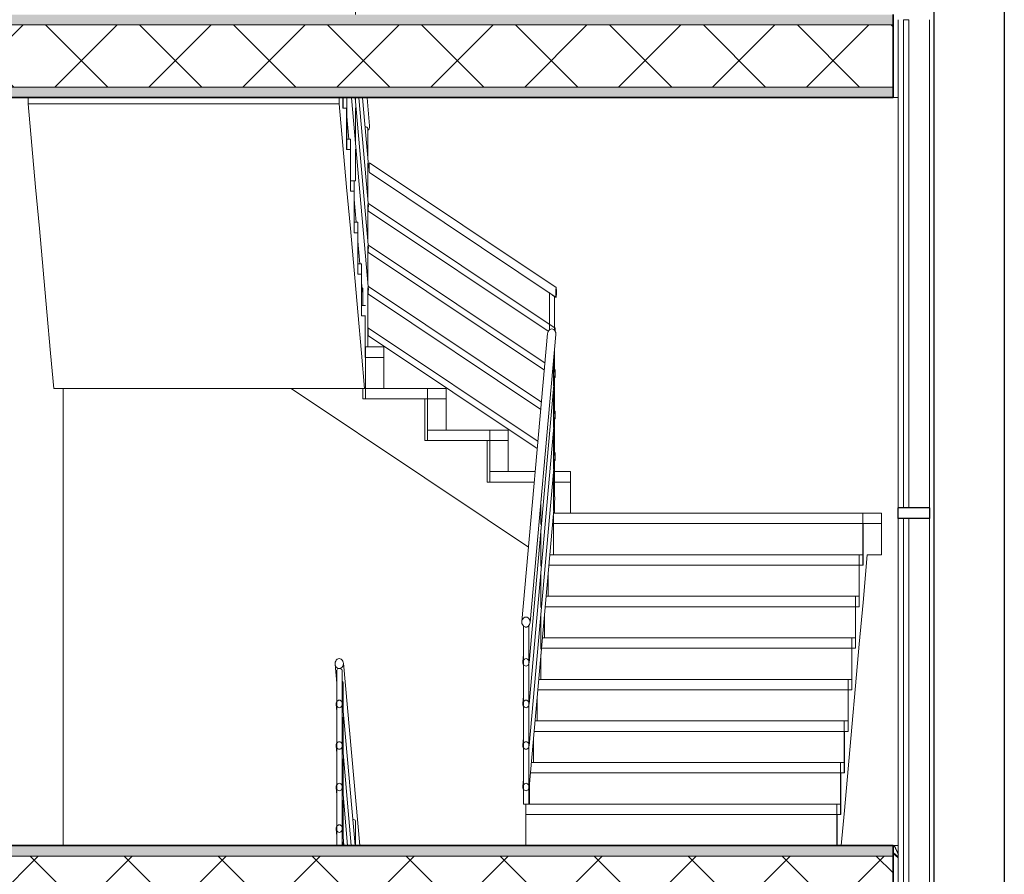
# Model space of a CAD drawing. Header units: inches. Extents: x 424 to 2043, y -237 to 445.
# Tile 851 of 965: x 882.63 to 887.37, y 220.56 to 224.67. Entities that reach past the tile are written whole.
import ezdxf

# ---------------------------------------------------------------- set-up
doc = ezdxf.new("R2010")
doc.units = ezdxf.units.IN
doc.header["$MEASUREMENT"] = 0
for name, color, linetype, lineweight in [('A-FLOR', 192, 'Continuous', 9), ('A-FLOR-HRAL', 11, 'Continuous', 9), ('A-FLOR-MCUT', 51, 'Continuous', 9), ('A-FLOR-PATT', 8, 'Continuous', 35), ('A-GENM', 13, 'Continuous', 9), ('A-GLAZ-CURT', 52, 'Continuous', 9), ('A-GLAZ-CWMG', 51, 'Continuous', 9), ('A-WALL', 113, 'Continuous', 9), ('S-STRS', 31, 'Continuous', 9)]:
    doc.layers.add(name, color=color, linetype=linetype, lineweight=lineweight)
pattern_1 = [(0, (853.73654, 227.41621), (0.406, 0.102), [0.034, -0.271, 0.034, -0.271, -1.626]), (0, (853.73654, 227.41621), (0.406, 0.102), [-0.61, 0.034, -0.576, 0.034, -0.271, -0.711]), (0, (853.73654, 227.41621), (0.406, 0.102), [-1.524, 0.034, -0.17, 0.034, -0.474]), (120, (853.88954, 227.46721), (-0.2913346, 0.3006063), [0.034, -0.271, 0.034, -0.271, -1.626]), (120, (853.88954, 227.46721), (-0.2913346, 0.3006063), [-0.61, 0.034, -0.576, 0.034, -0.271, -0.711]), (120, (853.88954, 227.46721), (-0.2913346, 0.3006063), [-1.524, 0.034, -0.17, 0.034, -0.474]), (240, (853.94054, 227.67021), (-0.1146654, -0.4026063), [0.034, -0.271, 0.034, -0.271, -1.626]), (240, (853.94054, 227.67021), (-0.1146654, -0.4026063), [-0.61, 0.034, -0.576, 0.034, -0.271, -0.711]), (240, (853.94054, 227.67021), (-0.1146654, -0.4026063), [-1.524, 0.034, -0.17, 0.034, -0.474])]
pattern_2 = [(45, (853.73654, 227.4162), (-0.2262742, 0.2262742), []), (135, (853.73654, 227.4162), (-0.2262742, -0.2262742), [])]

# ---------------------------------------------------------------- blocks, each defined once
blk = doc.blocks.new('Generic Models 3 - Generic Models 3-147078-Section 1')
at = {"layer": 'A-GENM', "lineweight": 25}
for p, q in [((-89.853, 2.2123), (-89.853, 10.0263)), ((-89.5158, 10.0263), (-89.5158, 2.2123))]:
    blk.add_line(p, q, dxfattribs=at)
blk = doc.blocks.new('System Panel - Glazed-137446-Section 1')
at = {"layer": 'A-GLAZ-CURT', "lineweight": 18}
for p, q in [((-90.0006, 4.775), (-90.0006, 2.425)), ((-89.9756, 4.775), (-90.0006, 4.775)), ((-89.9756, 2.425), (-89.9756, 4.775)), ((-89.9756, 2.425), (-90.0006, 2.425))]:
    blk.add_line(p, q, dxfattribs=at)
blk = doc.blocks.new('Rectangular Mullion - 50 x 150mm-137349-Section 1')
at = {"layer": 'A-GLAZ-CWMG', "lineweight": 25}
for p, q in [((-90.0261, 2.375), (-90.0261, 2.425)), ((-89.8761, 2.425), (-90.0261, 2.425)), ((-89.8761, 2.425), (-89.8761, 2.375)), ((-89.8761, 2.375), (-90.0261, 2.375))]:
    blk.add_line(p, q, dxfattribs=at)
blk = doc.blocks.new('Rectangular Mullion - 50 x 150mm-137391-Section 1')
at = {"layer": 'A-GLAZ-CWMG'}
for p, q in [((-90.0261, 4.775), (-90.0261, 2.425)), ((-89.8761, 4.775), (-89.8761, 2.425))]:
    blk.add_line(p, q, dxfattribs=at)
blk = doc.blocks.new('Family2 - Family2-157045-Section 1')
at = {"layer": 'A-GLAZ-CURT'}
for p, q in [((-90.0261, 5.5462), (-90.0511, 5.5661)), ((-90.0511, 5.5616), (-90.0261, 5.5417))]:
    blk.add_line(p, q, dxfattribs=at)
blk.add_open_spline([(-90.0454, 5.6), (-90.0451, 5.5995), (-90.0443, 5.5977), (-90.0428, 5.5945), (-90.0409, 5.5905), (-90.0391, 5.5866), (-90.0373, 5.5826), (-90.0356, 5.5788), (-90.0339, 5.5751), (-90.0324, 5.5715), (-90.0304, 5.5668), (-90.0286, 5.5623), (-90.027, 5.5584), (-90.0263, 5.5565), (-90.0259, 5.5556)], degree=3, knots=[0.6174785, 0.6174785, 0.6174785, 0.6174785, 0.625, 0.6458333, 0.6666667, 0.6875, 0.7083333, 0.7291667, 0.75, 0.7708333, 0.7916667, 0.8333333, 0.8541667, 0.8736771, 0.8736771, 0.8736771, 0.8736771], dxfattribs=at)
blk = doc.blocks.new('Family2 - Family2-157025-Section 1')
at = {"layer": 'A-GLAZ-CURT'}
blk.add_line((-90.0511, 5.5612), (-90.0485, 5.5634), dxfattribs=at)
blk = doc.blocks.new('Railing - 25mm-184926-Section 1')
at = {"layer": 'A-FLOR-HRAL'}
for p, q in [((-92.6997, 6.385), (-92.6997, 6.3845)), ((-92.6997, 6.3845), (-92.6997, 6.2427)), ((-92.6997, 6.2182), (-92.6997, 6.0427)), ((-92.6997, 6.0182), (-92.6997, 5.8427)), ((-92.6997, 5.8182), (-92.6997, 5.6427)), ((-92.6997, 5.6182), (-92.6997, 5.6))]:
    blk.add_line(p, q, dxfattribs=at)
at = {"layer": 'A-FLOR-HRAL', "flags": 128}
blk.add_lwpolyline([(-92.7049, 6.3915), (-92.7012, 6.3886), (-92.6997, 6.385)], dxfattribs=at)
blk = doc.blocks.new('Railing - 25mm-184924-Section 1')
at = {"layer": 'A-FLOR-HRAL'}
for p, q in [((-92.6401, 5.7183), (-92.64, 5.7178)), ((-92.64, 5.7178), (-92.64, 5.6)), ((-92.64, 5.2), (-92.64, 5.176)), ((-92.64, 5.1516), (-92.64, 4.976)), ((-92.64, 4.9516), (-92.64, 4.8)), ((-92.6401, 4.8), (-92.6533, 4.8)), ((-92.64, 4.8), (-92.6401, 4.8))]:
    blk.add_line(p, q, dxfattribs=at)
at = {"layer": 'A-FLOR-HRAL', "flags": 128}
blk.add_lwpolyline([(-92.6533, 5.7267), (-92.6505, 5.7265), (-92.6454, 5.7248), (-92.6416, 5.7219), (-92.6401, 5.7183)], dxfattribs=at)
blk = doc.blocks.new('Railing - 25mm-184916-Section 1')
at = {"layer": 'A-FLOR-HRAL'}
for p, q in [((-92.7299, 5.6), (-92.7299, 6.4441)), ((-92.7049, 6.4436), (-92.7049, 6.4431)), ((-92.7049, 6.4431), (-92.7049, 5.6))]:
    blk.add_line(p, q, dxfattribs=at)
at = {"layer": 'A-FLOR-HRAL', "flags": 128}
blk.add_lwpolyline([(-92.7299, 6.4436), (-92.729, 6.4472), (-92.7258, 6.4501), (-92.7209, 6.4517), (-92.7153, 6.4517), (-92.7102, 6.4501), (-92.7065, 6.4472), (-92.7049, 6.4436)], dxfattribs=at)
blk = doc.blocks.new('Railing - Railing-171249-Section 1')
at = {"layer": 'A-FLOR-HRAL'}
for p, q in [((-92.738, 6.4734), (-92.7299, 6.3826)), ((-92.6197, 5.6), (-92.6983, 6.4785)), ((-92.733, 6.28), (-92.7299, 6.2448)), ((-92.6421, 5.6), (-92.7032, 6.2839)), ((-92.733, 6.08), (-92.7299, 6.0448)), ((-92.66, 5.6), (-92.7032, 6.0839)), ((-92.733, 5.88), (-92.7299, 5.8448)), ((-92.6779, 5.6), (-92.7032, 5.8839)), ((-92.733, 5.68), (-92.7299, 5.6448)), ((-92.6957, 5.6), (-92.7032, 5.6839))]:
    blk.add_line(p, q, dxfattribs=at)
at = {"layer": 'A-FLOR-HRAL', "flags": 128}
for points in [[(-92.6982, 6.476), (-92.6988, 6.4822), (-92.7008, 6.488), (-92.704, 6.493), (-92.7082, 6.4968), (-92.713, 6.4992), (-92.7181, 6.5), (-92.7233, 6.4992), (-92.7281, 6.4968), (-92.7323, 6.493), (-92.7354, 6.488), (-92.7374, 6.4822), (-92.7381, 6.476)], [(-92.7381, 6.476), (-92.7374, 6.4697), (-92.7354, 6.4639), (-92.7323, 6.459), (-92.7281, 6.4551), (-92.7233, 6.4527), (-92.7181, 6.4519), (-92.713, 6.4527), (-92.7082, 6.4551), (-92.704, 6.459), (-92.7008, 6.4639), (-92.6988, 6.4697), (-92.6982, 6.476)], [(-92.7032, 6.282), (-92.7037, 6.2866), (-92.7052, 6.291), (-92.7075, 6.2947), (-92.7106, 6.2976), (-92.7143, 6.2994), (-92.7181, 6.3), (-92.722, 6.2994), (-92.7256, 6.2976), (-92.7287, 6.2947), (-92.7311, 6.291), (-92.7326, 6.2866), (-92.7331, 6.282)], [(-92.7331, 6.282), (-92.7326, 6.2773), (-92.7311, 6.273), (-92.7287, 6.2692), (-92.7256, 6.2664), (-92.722, 6.2646), (-92.7181, 6.2639), (-92.7143, 6.2646), (-92.7106, 6.2664), (-92.7075, 6.2692), (-92.7052, 6.273), (-92.7037, 6.2773), (-92.7032, 6.282)], [(-92.7032, 6.082), (-92.7037, 6.0866), (-92.7052, 6.091), (-92.7075, 6.0947), (-92.7106, 6.0976), (-92.7143, 6.0994), (-92.7181, 6.1), (-92.722, 6.0994), (-92.7256, 6.0976), (-92.7287, 6.0947), (-92.7311, 6.091), (-92.7326, 6.0866), (-92.7331, 6.082)], [(-92.7331, 6.082), (-92.7326, 6.0773), (-92.7311, 6.073), (-92.7287, 6.0692), (-92.7256, 6.0664), (-92.722, 6.0646), (-92.7181, 6.0639), (-92.7143, 6.0646), (-92.7106, 6.0664), (-92.7075, 6.0692), (-92.7052, 6.073), (-92.7037, 6.0773), (-92.7032, 6.082)], [(-92.7032, 5.882), (-92.7037, 5.8866), (-92.7052, 5.891), (-92.7075, 5.8947), (-92.7106, 5.8976), (-92.7143, 5.8994), (-92.7181, 5.9), (-92.722, 5.8994), (-92.7256, 5.8976), (-92.7287, 5.8947), (-92.7311, 5.891), (-92.7326, 5.8866), (-92.7331, 5.882)], [(-92.7331, 5.882), (-92.7326, 5.8773), (-92.7311, 5.873), (-92.7287, 5.8692), (-92.7256, 5.8664), (-92.722, 5.8646), (-92.7181, 5.8639), (-92.7143, 5.8646), (-92.7106, 5.8664), (-92.7075, 5.8692), (-92.7052, 5.873), (-92.7037, 5.8773), (-92.7032, 5.882)], [(-92.7032, 5.682), (-92.7037, 5.6866), (-92.7052, 5.691), (-92.7075, 5.6947), (-92.7106, 5.6976), (-92.7143, 5.6994), (-92.7181, 5.7), (-92.722, 5.6994), (-92.7256, 5.6976), (-92.7287, 5.6947), (-92.7311, 5.691), (-92.7326, 5.6866), (-92.7331, 5.682)], [(-92.7331, 5.682), (-92.7326, 5.6773), (-92.7311, 5.673), (-92.7287, 5.6692), (-92.7256, 5.6664), (-92.722, 5.6646), (-92.7181, 5.6639), (-92.7143, 5.6646), (-92.7106, 5.6664), (-92.7075, 5.6692), (-92.7052, 5.673), (-92.7037, 5.6773), (-92.7032, 5.682)]]:
    blk.add_lwpolyline(points, dxfattribs=at)
for name in ['Railing - 25mm-184916-Section 1', 'Railing - 25mm-184926-Section 1', 'Railing - 25mm-184924-Section 1']:
    blk.add_blockref(name, (0, 0))
blk = doc.blocks.new('Railing - 25mm-V18-Section 1')
at = {"layer": 'A-FLOR-HRAL'}
for p, q in [((-92.6401, 9.7183), (-92.64, 9.7178)), ((-92.64, 9.7178), (-92.64, 9.6)), ((-92.64, 9.1995), (-92.64, 9.176)), ((-92.64, 9.1516), (-92.64, 8.976)), ((-92.64, 8.9516), (-92.64, 8.8)), ((-92.6401, 8.8), (-92.6533, 8.8)), ((-92.64, 8.8), (-92.6401, 8.8))]:
    blk.add_line(p, q, dxfattribs=at)
at = {"layer": 'A-FLOR-HRAL', "flags": 128}
blk.add_lwpolyline([(-92.6533, 9.7267), (-92.6505, 9.7265), (-92.6454, 9.7248), (-92.6416, 9.7219), (-92.6401, 9.7183)], dxfattribs=at)
blk = doc.blocks.new('Railing - 25mm-184922-Section 1')
at = {"layer": 'A-FLOR-HRAL'}
for p, q in [((-91.6872, 3.9258), (-91.6872, 3.8121)), ((-91.6872, 3.7876), (-91.6872, 3.6121)), ((-91.6872, 3.5876), (-91.6872, 3.4121)), ((-91.6872, 3.3876), (-91.6872, 3.2121)), ((-91.6872, 3.1876), (-91.6872, 3))]:
    blk.add_line(p, q, dxfattribs=at)
blk = doc.blocks.new('Railing - 25mm-184920-Section 1')
at = {"layer": 'A-FLOR-HRAL'}
for p, q in [((-91.7468, 3.2591), (-91.7468, 3.1454)), ((-91.7468, 3.121), (-91.7468, 2.9454)), ((-91.7468, 2.921), (-91.7468, 2.7454)), ((-91.7468, 2.721), (-91.7468, 2.5454)), ((-91.7468, 2.521), (-91.7468, 2.4))]:
    blk.add_line(p, q, dxfattribs=at)
blk = doc.blocks.new('Railing - 25mm-V19-Section 1')
at = {"layer": 'A-FLOR-HRAL'}
for p, q in [((-92.5805, 9.0517), (-92.5804, 9.0511)), ((-92.5804, 9.0511), (-92.5804, 8.9094)), ((-92.5804, 8.8849), (-92.5804, 8.7094)), ((-92.5804, 8.6849), (-92.5804, 8.5094)), ((-92.5804, 8.4849), (-92.5804, 8.3094)), ((-92.6054, 8.2), (-92.6054, 8.2826)), ((-92.5804, 8.2849), (-92.5804, 8)), ((-92.5805, 8), (-92.5933, 8)), ((-92.5804, 8), (-92.5805, 8))]:
    blk.add_line(p, q, dxfattribs=at)
at = {"layer": 'A-FLOR-HRAL', "flags": 128}
blk.add_lwpolyline([(-92.5937, 9.06), (-92.5909, 9.0598), (-92.5858, 9.0582), (-92.582, 9.0553), (-92.5805, 9.0517)], dxfattribs=at)
blk = doc.blocks.new('Railing - 25mm-V13-Section 1')
at = {"layer": 'A-FLOR-HRAL'}
for p, q in [((-91.7062, 4.0825), (-91.7062, 4.26)), ((-91.6812, 4.2433), (-91.6812, 4.0803)), ((-91.6812, 3.9927), (-91.6812, 3.8783)), ((-91.6812, 3.8547), (-91.6812, 3.6783)), ((-91.6812, 3.6547), (-91.6812, 3.4783)), ((-91.6812, 3.4547), (-91.6812, 3.2783)), ((-91.6812, 3.2547), (-91.6812, 3.2)), ((-91.6813, 3.2), (-91.6859, 3.2))]:
    blk.add_line(p, q, dxfattribs=at)
at = {"layer": 'A-FLOR-HRAL', "flags": 128}
for points in [[(-91.7062, 4.26), (-91.7061, 4.2598), (-91.704, 4.2582), (-91.6998, 4.2553), (-91.6945, 4.2517)], [(-91.6945, 4.2517), (-91.689, 4.248), (-91.6845, 4.2451), (-91.6818, 4.2435), (-91.6812, 4.2433)]]:
    blk.add_lwpolyline(points, dxfattribs=at)
blk = doc.blocks.new('Railing - 25mm-184914-Section 1')
at = {"layer": 'A-FLOR-HRAL'}
for p, q in [((-91.8307, 1.8), (-91.8307, 2.6597)), ((-91.8057, 2.6608), (-91.8057, 1.8)), ((-91.8266, 2.6537), (-91.8254, 2.6532)), ((-91.8194, 1.8), (-91.8307, 1.8))]:
    blk.add_line(p, q, dxfattribs=at)
at = {"layer": 'A-FLOR-HRAL', "flags": 128}
for points in [[(-91.8231, 2.6524), (-91.8217, 2.6521), (-91.8203, 2.652)], [(-91.8176, 2.652), (-91.8161, 2.6521), (-91.8145, 2.6525)], [(-91.8129, 2.6529), (-91.811, 2.6537), (-91.8094, 2.6547)]]:
    blk.add_lwpolyline(points, dxfattribs=at)
blk = doc.blocks.new('Railing - Railing-191819-Section 1')
at = {"layer": 'A-FLOR-HRAL'}
for p, q in [((-92.5772, 8.2736), (-92.6599, 9.1995)), ((-92.5772, 8.4736), (-92.6421, 9.1995)), ((-92.5772, 8.6736), (-92.6242, 9.1995)), ((-92.5772, 8.8736), (-92.6063, 9.1995)), ((-92.5719, 9.0649), (-92.5839, 9.1995)), ((-92.682, 9.1091), (-92.6722, 9)), ((-92.5721, 9.0668), (-92.5718, 9.0624)), ((-92.5773, 8.875), (-92.5771, 8.8717)), ((-91.6737, 8.2864), (-92.5729, 8.8869)), ((-92.573, 8.8389), (-91.6738, 8.2383)), ((-92.6462, 8.7091), (-92.6365, 8.6)), ((-91.6787, 8.0897), (-92.5779, 8.6903)), ((-92.5791, 8.6627), (-92.5804, 8.6604)), ((-92.578, 8.6542), (-91.7119, 8.0758)), ((-92.6283, 8.5091), (-92.6186, 8.4)), ((-91.7272, 7.9221), (-92.5779, 8.4903)), ((-92.5791, 8.4627), (-92.5804, 8.4604)), ((-92.578, 8.4542), (-91.7302, 7.888)), ((-92.6105, 8.3091), (-92.6069, 8.2698)), ((-92.5791, 8.2627), (-92.5804, 8.2604)), ((-92.578, 8.2542), (-91.7473, 7.6994)), ((-91.7442, 7.7335), (-92.5779, 8.2903)), ((-91.7611, 7.5447), (-92.5779, 8.0903)), ((-91.7148, 8.0655), (-91.8388, 6.6785)), ((-91.7991, 6.6734), (-91.6751, 8.0603)), ((-91.675, 8.0629), (-91.6753, 8.0585)), ((-92.578, 8.0542), (-91.7652, 7.5114)), ((-91.804, 6.48), (-91.6798, 7.8703)), ((-91.6787, 7.8897), (-91.6873, 7.8954)), ((-91.6797, 7.8717), (-91.6799, 7.8689)), ((-91.6812, 7.8553), (-91.6788, 7.8537)), ((-91.6787, 7.6897), (-91.6873, 7.6954)), ((-91.804, 6.28), (-91.6798, 7.6703)), ((-91.6812, 7.6553), (-91.6788, 7.6537)), ((-91.6797, 7.6717), (-91.6799, 7.6689)), ((-91.6787, 7.4897), (-91.6873, 7.4954)), ((-91.804, 6.08), (-91.6798, 7.4703)), ((-91.6812, 7.4553), (-91.6788, 7.4537)), ((-91.6797, 7.4717), (-91.6799, 7.4689)), ((-91.804, 5.88), (-91.6798, 7.2703)), ((-91.6797, 7.2722), (-91.6799, 7.2689)), ((-91.8307, 6.5192), (-91.8338, 6.4839)), ((-91.8307, 6.3192), (-91.8338, 6.2839)), ((-91.8307, 6.1192), (-91.8338, 6.0839)), ((-91.8307, 5.9192), (-91.8338, 5.8839))]:
    blk.add_line(p, q, dxfattribs=at)
at = {"layer": 'A-FLOR-HRAL', "flags": 128}
for points in [[(-92.5718, 9.0624), (-92.5725, 9.0561), (-92.5745, 9.0503), (-92.5776, 9.0454), (-92.5804, 9.0426)], [(-92.5771, 8.8717), (-92.5776, 8.867), (-92.5791, 8.8627), (-92.5804, 8.8604)], [(-92.5742, 8.8629), (-92.5741, 8.8691), (-92.574, 8.8749), (-92.5738, 8.8799), (-92.5736, 8.8837), (-92.5733, 8.8861), (-92.573, 8.8869), (-92.5729, 8.8869)], [(-92.573, 8.8389), (-92.5733, 8.8397), (-92.5736, 8.8421), (-92.5738, 8.8459), (-92.574, 8.8509), (-92.5741, 8.8567), (-92.5742, 8.8629)], [(-92.5789, 8.6722), (-92.5788, 8.6769), (-92.5787, 8.6813), (-92.5786, 8.685), (-92.5784, 8.6879), (-92.5782, 8.6897), (-92.578, 8.6903), (-92.5779, 8.6903)], [(-92.578, 8.6542), (-92.5782, 8.6548), (-92.5784, 8.6566), (-92.5786, 8.6595), (-92.5787, 8.6632), (-92.5788, 8.6676), (-92.5789, 8.6722)], [(-92.5789, 8.4722), (-92.5788, 8.4769), (-92.5787, 8.4813), (-92.5786, 8.485), (-92.5784, 8.4879), (-92.5782, 8.4897), (-92.578, 8.4903), (-92.5779, 8.4903)], [(-92.578, 8.4542), (-92.5782, 8.4548), (-92.5784, 8.4566), (-92.5786, 8.4595), (-92.5787, 8.4632), (-92.5788, 8.4676), (-92.5789, 8.4722)], [(-92.6055, 8.2638), (-92.6065, 8.267), (-92.607, 8.2717)], [(-92.5789, 8.2722), (-92.5788, 8.2769), (-92.5787, 8.2813), (-92.5786, 8.285), (-92.5784, 8.2879), (-92.5782, 8.2897), (-92.578, 8.2903), (-92.5779, 8.2903)], [(-92.578, 8.2542), (-92.5782, 8.2548), (-92.5784, 8.2566), (-92.5786, 8.2595), (-92.5787, 8.2632), (-92.5788, 8.2676), (-92.5789, 8.2722)], [(-91.6726, 8.2624), (-91.6726, 8.2686), (-91.6728, 8.2744), (-91.6729, 8.2794), (-91.6732, 8.2832), (-91.6735, 8.2856), (-91.6738, 8.2864), (-91.6741, 8.2856), (-91.6744, 8.2832), (-91.6746, 8.2794), (-91.6748, 8.2744), (-91.6749, 8.2686), (-91.675, 8.2624)], [(-91.675, 8.2624), (-91.6749, 8.2561), (-91.6748, 8.2503), (-91.6746, 8.2454), (-91.6744, 8.2415), (-91.6741, 8.2391), (-91.6738, 8.2383), (-91.6735, 8.2391), (-91.6732, 8.2415), (-91.6729, 8.2454), (-91.6728, 8.2503), (-91.6726, 8.2561), (-91.6726, 8.2624)], [(-92.5789, 8.0722), (-92.5788, 8.0769), (-92.5787, 8.0813), (-92.5786, 8.085), (-92.5784, 8.0879), (-92.5782, 8.0897), (-92.578, 8.0903), (-92.5779, 8.0903)], [(-92.578, 8.0542), (-92.5782, 8.0548), (-92.5784, 8.0566), (-92.5786, 8.0595), (-92.5787, 8.0632), (-92.5788, 8.0676), (-92.5789, 8.0722)], [(-91.7149, 8.0629), (-91.7142, 8.0691), (-91.7122, 8.0749), (-91.7091, 8.0799), (-91.7049, 8.0837), (-91.7001, 8.0861), (-91.6949, 8.0869), (-91.6898, 8.0861), (-91.685, 8.0837), (-91.6808, 8.0799), (-91.6777, 8.0749), (-91.6757, 8.0691), (-91.675, 8.0629)], [(-91.6779, 8.0764), (-91.678, 8.0807), (-91.6781, 8.0845), (-91.6783, 8.0873), (-91.6785, 8.0891), (-91.6788, 8.0897), (-91.679, 8.0891), (-91.6792, 8.0873), (-91.6794, 8.0845), (-91.6796, 8.0807), (-91.6796, 8.078)], [(-91.6872, 7.8879), (-91.6841, 7.885), (-91.6817, 7.8813), (-91.6802, 7.8769), (-91.6797, 7.8722)], [(-91.6779, 7.8717), (-91.6779, 7.8764), (-91.678, 7.8807), (-91.6781, 7.8845), (-91.6783, 7.8873), (-91.6785, 7.8891), (-91.6788, 7.8897), (-91.679, 7.8891), (-91.6792, 7.8873), (-91.6794, 7.8845), (-91.6796, 7.8807), (-91.6796, 7.8764), (-91.6797, 7.8717)], [(-91.6797, 7.8717), (-91.6796, 7.867), (-91.6796, 7.8627), (-91.6794, 7.859), (-91.6792, 7.8561), (-91.679, 7.8543), (-91.6788, 7.8537), (-91.6785, 7.8543), (-91.6783, 7.8561), (-91.6781, 7.859), (-91.678, 7.8627), (-91.6779, 7.867), (-91.6779, 7.8717)], [(-91.6872, 7.6879), (-91.6841, 7.685), (-91.6817, 7.6813), (-91.6802, 7.6769), (-91.6797, 7.6722)], [(-91.6779, 7.6717), (-91.6779, 7.6764), (-91.678, 7.6807), (-91.6781, 7.6845), (-91.6783, 7.6873), (-91.6785, 7.6891), (-91.6788, 7.6897), (-91.679, 7.6891), (-91.6792, 7.6873), (-91.6794, 7.6845), (-91.6796, 7.6807), (-91.6796, 7.6764), (-91.6797, 7.6717)], [(-91.6797, 7.6717), (-91.6796, 7.667), (-91.6796, 7.6627), (-91.6794, 7.659), (-91.6792, 7.6561), (-91.679, 7.6543), (-91.6788, 7.6537), (-91.6785, 7.6543), (-91.6783, 7.6561), (-91.6781, 7.659), (-91.678, 7.6627), (-91.6779, 7.667), (-91.6779, 7.6717)], [(-91.6872, 7.4879), (-91.6841, 7.485), (-91.6817, 7.4813), (-91.6802, 7.4769), (-91.6797, 7.4722)], [(-91.6779, 7.4717), (-91.6779, 7.4764), (-91.678, 7.4807), (-91.6781, 7.4845), (-91.6783, 7.4873), (-91.6785, 7.4891), (-91.6788, 7.4897), (-91.679, 7.4891), (-91.6792, 7.4873), (-91.6794, 7.4845), (-91.6796, 7.4807), (-91.6796, 7.4764), (-91.6797, 7.4717)], [(-91.6797, 7.4717), (-91.6796, 7.467), (-91.6796, 7.4627), (-91.6794, 7.459), (-91.6792, 7.4561), (-91.679, 7.4543), (-91.6788, 7.4537), (-91.6785, 7.4543), (-91.6783, 7.4561), (-91.6781, 7.459), (-91.678, 7.4627), (-91.6779, 7.467), (-91.6779, 7.4717)], [(-91.6872, 7.2879), (-91.6841, 7.285), (-91.6817, 7.2813), (-91.6802, 7.2769), (-91.6797, 7.2722)], [(-91.799, 6.676), (-91.7997, 6.6822), (-91.8016, 6.688), (-91.8048, 6.693), (-91.809, 6.6968), (-91.8138, 6.6992), (-91.8189, 6.7), (-91.8241, 6.6992), (-91.8289, 6.6968), (-91.8331, 6.693), (-91.8362, 6.688), (-91.8382, 6.6822), (-91.8389, 6.676)], [(-91.8389, 6.676), (-91.8382, 6.6697), (-91.8362, 6.6639), (-91.8331, 6.659), (-91.8289, 6.6551), (-91.8241, 6.6527), (-91.8189, 6.6519), (-91.8138, 6.6527), (-91.809, 6.6551), (-91.8048, 6.659), (-91.8016, 6.6639), (-91.7997, 6.6697), (-91.799, 6.676)], [(-91.804, 6.482), (-91.8045, 6.4866), (-91.806, 6.491), (-91.8083, 6.4947), (-91.8114, 6.4976), (-91.8151, 6.4994), (-91.8189, 6.5), (-91.8228, 6.4994), (-91.8264, 6.4976), (-91.8295, 6.4947), (-91.8319, 6.491), (-91.8334, 6.4866), (-91.8339, 6.482)], [(-91.8339, 6.482), (-91.8334, 6.4773), (-91.8319, 6.473), (-91.8295, 6.4692), (-91.8264, 6.4664), (-91.8228, 6.4646), (-91.8189, 6.4639), (-91.8151, 6.4646), (-91.8114, 6.4664), (-91.8083, 6.4692), (-91.806, 6.473), (-91.8045, 6.4773), (-91.804, 6.482)], [(-91.804, 6.282), (-91.8045, 6.2866), (-91.806, 6.291), (-91.8083, 6.2947), (-91.8114, 6.2976), (-91.8151, 6.2994), (-91.8189, 6.3), (-91.8228, 6.2994), (-91.8264, 6.2976), (-91.8295, 6.2947), (-91.8319, 6.291), (-91.8334, 6.2866), (-91.8339, 6.282)], [(-91.8339, 6.282), (-91.8334, 6.2773), (-91.8319, 6.273), (-91.8295, 6.2692), (-91.8264, 6.2664), (-91.8228, 6.2646), (-91.8189, 6.2639), (-91.8151, 6.2646), (-91.8114, 6.2664), (-91.8083, 6.2692), (-91.806, 6.273), (-91.8045, 6.2773), (-91.804, 6.282)], [(-91.804, 6.082), (-91.8045, 6.0866), (-91.806, 6.091), (-91.8083, 6.0947), (-91.8114, 6.0976), (-91.8151, 6.0994), (-91.8189, 6.1), (-91.8228, 6.0994), (-91.8264, 6.0976), (-91.8295, 6.0947), (-91.8319, 6.091), (-91.8334, 6.0866), (-91.8339, 6.082)], [(-91.8339, 6.082), (-91.8334, 6.0773), (-91.8319, 6.073), (-91.8295, 6.0692), (-91.8264, 6.0664), (-91.8228, 6.0646), (-91.8189, 6.0639), (-91.8151, 6.0646), (-91.8114, 6.0664), (-91.8083, 6.0692), (-91.806, 6.073), (-91.8045, 6.0773), (-91.804, 6.082)], [(-91.804, 5.882), (-91.8045, 5.8866), (-91.806, 5.891), (-91.8083, 5.8947), (-91.8114, 5.8976), (-91.8151, 5.8994), (-91.8189, 5.9), (-91.8228, 5.8994), (-91.8264, 5.8976), (-91.8295, 5.8947), (-91.8319, 5.891), (-91.8334, 5.8866), (-91.8339, 5.882)], [(-91.8339, 5.882), (-91.8334, 5.8773), (-91.8319, 5.873), (-91.8295, 5.8692), (-91.8264, 5.8664), (-91.8228, 5.8646), (-91.8189, 5.8639), (-91.8151, 5.8646), (-91.8114, 5.8664), (-91.8083, 5.8692), (-91.806, 5.873), (-91.8045, 5.8773), (-91.804, 5.882)]]:
    blk.add_lwpolyline(points, dxfattribs=at)
for name, p in [('Railing - 25mm-V18-Section 1', (0, 0)), ('Railing - 25mm-V19-Section 1', (0, 0)), ('Railing - 25mm-V13-Section 1', (0, 4)), ('Railing - 25mm-184922-Section 1', (0, 4)), ('Railing - 25mm-184920-Section 1', (0, 4)), ('Railing - 25mm-184914-Section 1', (0, 4))]:
    blk.add_blockref(name, p)

msp = doc.modelspace()

# ---------------------------------------------------------------- hatches: boundary and pattern name
at = {"layer": 'A-FLOR-PATT', "lineweight": 9}
h = msp.add_hatch(dxfattribs=at)
h.set_pattern_fill('FP_2', color=256, style=0, pattern_type=2)
h.set_pattern_definition(pattern_1)
h.paths.add_polyline_path([(879.0289, 224.6472), (886.8354, 224.6472), (886.8354, 224.6972), (867.0262, 224.6972), (867.0262, 224.6472), (878.7435, 224.6472)], flags=0)
h = msp.add_hatch(dxfattribs=at)
h.set_pattern_fill('FP_3', color=256, style=0, pattern_type=2)
h.set_pattern_definition(pattern_2)
h.paths.add_polyline_path([(879.0289, 224.3472), (886.8354, 224.3472), (886.8354, 224.6472), (867.0262, 224.6472), (867.0262, 224.3472), (878.4581, 224.3472)], flags=0)
h = msp.add_hatch(dxfattribs=at)
h.set_pattern_fill('FP_4', color=256, style=0, pattern_type=2)
h.set_pattern_definition([(108.435, (853.84554, 227.41621), (-0.41678894, 0.83294356), [0.158, -1.159]), (139.399, (853.795544, 227.56621), (-2.49915805, 2.08284494), [0.077, -3.763]), (136.848, (854.153544, 227.616212), (-6.247659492, 5.831057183), [0.183, -8.952]), (109.983, (854.020544, 227.741212), (-1.249748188, 3.331484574), [0.098, -4.778]), (90, (853.98654, 227.4162), (-0.417, 0.417), [0.083, -0.333]), (118.443, (853.986544, 227.500212), (2.9159587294, -5.414786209), [0.227, -11.141]), (84.289, (853.878544, 227.69921), (-0.416051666, -3.74820264), [0.084, -4.102]), (129.806, (853.886544, 227.78321), (1.66603147, -2.08199523), [0.065, -3.188])])
h.paths.add_polyline_path([(886.8354, 224.2972), (886.8354, 224.3472), (867.0262, 224.3472), (867.0262, 224.2972), (886.7343, 224.2972)], flags=0)
h = msp.add_hatch(dxfattribs=at)
h.set_pattern_fill('FP_2', color=256, style=0, pattern_type=2)
h.set_pattern_definition(pattern_1)
h.paths.add_polyline_path([(875.6043, 220.6472), (886.8354, 220.6472), (886.8354, 220.6972), (867.0262, 220.6972), (867.0262, 220.6472), (875.0335, 220.6472)], flags=0)
h = msp.add_hatch(dxfattribs=at)
h.set_pattern_fill('FP_3', color=256, style=0, pattern_type=2)
h.set_pattern_definition(pattern_2)
h.paths.add_polyline_path([(876.4604, 220.3472), (886.8354, 220.3472), (886.8354, 220.6472), (867.0262, 220.6472), (867.0262, 220.3472), (876.1751, 220.3472)], flags=0)

# ---------------------------------------------------------------- linework, layer by layer
at = {"layer": 'A-FLOR', "lineweight": 35}
for p, q in [((886.8354, 224.2972), (886.8354, 224.6972)), ((886.8354, 224.2972), (867.0262, 224.2972)), ((886.8354, 220.6972), (867.0262, 220.6972)), ((886.8354, 220.2972), (886.8354, 220.6972))]:
    msp.add_line(p, q, dxfattribs=at)
at = {"layer": 'A-FLOR-MCUT'}
for p, q in [((886.8354, 224.6472), (867.0262, 224.6472)), ((886.8354, 224.3472), (867.0262, 224.3472)), ((886.8354, 220.6472), (867.0262, 220.6472))]:
    msp.add_line(p, q, dxfattribs=at)
at = {"layer": 'A-WALL'}
for p, q in [((886.8604, 224.2972), (886.8354, 224.2972)), ((882.8391, 220.6972), (882.8391, 222.8972)), ((886.8354, 220.6972), (886.8604, 220.6972))]:
    msp.add_line(p, q, dxfattribs=at)
at = {"layer": 'S-STRS'}
for p, q in [((882.6707, 224.2669), (882.6707, 224.2967)), ((882.6886, 224.0669), (882.6707, 224.2669)), ((882.6707, 224.2669), (884.1681, 224.2669)), ((884.1681, 224.2967), (884.1681, 224.2669)), ((884.1681, 224.2669), (884.1859, 224.0669)), ((884.1859, 224.2472), (884.1859, 224.2967)), ((884.1859, 224.2967), (884.1859, 224.2472)), ((884.1867, 224.2972), (884.1867, 224.2472)), ((884.1867, 224.2472), (884.1867, 224.2967)), ((884.2046, 224.2472), (884.2046, 224.2972)), ((884.1859, 224.2472), (884.1867, 224.2472)), ((884.1867, 224.2472), (884.2038, 224.2472)), ((884.2046, 224.2472), (884.1867, 224.2472)), ((884.2038, 224.0472), (884.2038, 224.2472)), ((884.2046, 224.2472), (884.2038, 224.2472)), ((884.2038, 224.2472), (884.2038, 224.0472)), ((884.2046, 224.0472), (884.2046, 224.2472)), ((882.7065, 223.8669), (882.6886, 224.0669)), ((884.1859, 224.0669), (884.2038, 223.8669)), ((884.2046, 224.0972), (884.2224, 224.0972)), ((884.2046, 224.0972), (884.2046, 224.0472)), ((884.2224, 224.0472), (884.2224, 224.0972)), ((884.2038, 224.0472), (884.2046, 224.0472)), ((884.2046, 224.0472), (884.2217, 224.0472)), ((884.2224, 224.0472), (884.2046, 224.0472)), ((884.2217, 223.8472), (884.2217, 224.0472)), ((884.2224, 224.0472), (884.2217, 224.0472)), ((884.2217, 224.0472), (884.2217, 223.8472)), ((884.2224, 223.8472), (884.2224, 224.0472)), ((884.2224, 223.8972), (884.2337, 223.8972)), ((884.2224, 223.8972), (884.2224, 223.8472)), ((884.2403, 223.8472), (884.2403, 223.8972)), ((882.7244, 223.6669), (882.7065, 223.8669)), ((884.2038, 223.8669), (884.2217, 223.6669)), ((884.2217, 223.8472), (884.2224, 223.8472)), ((884.2224, 223.8472), (884.2396, 223.8472)), ((884.2403, 223.8472), (884.2224, 223.8472)), ((884.2396, 223.6472), (884.2396, 223.8472)), ((884.2403, 223.8472), (884.2396, 223.8472)), ((884.2396, 223.8472), (884.2396, 223.6472)), ((884.2403, 223.6472), (884.2403, 223.8472)), ((884.2403, 223.6972), (884.2582, 223.6972)), ((884.2403, 223.6972), (884.2403, 223.6472)), ((884.2582, 223.6472), (884.2582, 223.6972)), ((882.7423, 223.4669), (882.7244, 223.6669)), ((884.2217, 223.6669), (884.2396, 223.4669)), ((884.2396, 223.6472), (884.2403, 223.6472)), ((884.2403, 223.6472), (884.2575, 223.6472)), ((884.2582, 223.6472), (884.2403, 223.6472)), ((884.2575, 223.4472), (884.2575, 223.6472)), ((884.2582, 223.6472), (884.2575, 223.6472)), ((884.2575, 223.6472), (884.2575, 223.4472)), ((884.2582, 223.4472), (884.2582, 223.6472)), ((884.2582, 223.4972), (884.2761, 223.4972)), ((884.2582, 223.4972), (884.2582, 223.4472)), ((884.2761, 223.4472), (884.2761, 223.4972)), ((882.7601, 223.2669), (882.7423, 223.4669)), ((884.2396, 223.4669), (884.2575, 223.2669)), ((884.2575, 223.4472), (884.2582, 223.4472)), ((884.2582, 223.4472), (884.2753, 223.4472)), ((884.2761, 223.4472), (884.2582, 223.4472)), ((884.2753, 223.2472), (884.2753, 223.4472)), ((884.2761, 223.4472), (884.2753, 223.4472)), ((884.2753, 223.4472), (884.2753, 223.2472)), ((884.2761, 223.2472), (884.2761, 223.4472)), ((882.778, 223.0669), (882.7601, 223.2669)), ((884.2575, 223.2669), (884.2753, 223.0669)), ((884.2761, 223.2972), (884.294, 223.2972)), ((884.2761, 223.2972), (884.2761, 223.2472)), ((884.2753, 223.2472), (884.2761, 223.2472)), ((884.2761, 223.2472), (884.2905, 223.2472)), ((884.294, 223.2472), (884.2761, 223.2472)), ((884.2905, 223.2472), (884.2932, 223.2472)), ((884.2932, 223.0472), (884.2932, 223.2472)), ((884.2932, 223.2472), (884.2932, 223.0472)), ((884.294, 223.0972), (884.294, 223.0472)), ((884.294, 223.0472), (884.294, 223.0972)), ((884.3061, 223.0972), (884.3834, 223.0972)), ((884.3834, 223.0472), (884.3834, 223.0972)), ((882.7932, 222.8972), (882.778, 223.0669)), ((884.2753, 223.0669), (884.2905, 222.8972)), ((884.2932, 223.0472), (884.294, 223.0472)), ((884.2932, 223.0472), (884.294, 223.0472)), ((884.294, 222.8972), (884.294, 223.0472)), ((884.294, 222.8472), (884.294, 223.0472)), ((884.3834, 223.0472), (884.294, 223.0472)), ((884.3834, 223.0472), (884.294, 223.0472)), ((884.3834, 223.0472), (884.3834, 222.8972)), ((884.2905, 222.8972), (882.7932, 222.8972)), ((883.9367, 222.8972), (884.581, 222.4669)), ((884.2815, 222.8472), (884.2815, 222.8972)), ((884.2815, 222.8972), (884.2815, 222.8472)), ((884.2905, 222.8972), (884.2932, 222.8972)), ((884.2932, 222.8972), (884.294, 222.8972)), ((884.294, 222.8972), (884.5934, 222.8972)), ((884.294, 222.8972), (884.294, 222.8472)), ((884.5934, 222.8972), (884.6828, 222.8972)), ((884.5934, 222.8472), (884.5934, 222.8972)), ((884.6828, 222.8472), (884.6828, 222.8972)), ((884.2815, 222.8472), (884.581, 222.8472)), ((884.2815, 222.8472), (884.294, 222.8472)), ((884.5934, 222.8472), (884.294, 222.8472)), ((884.581, 222.6472), (884.581, 222.8472)), ((884.5934, 222.8472), (884.581, 222.8472)), ((884.581, 222.8472), (884.581, 222.6472)), ((884.5934, 222.6472), (884.5934, 222.8472)), ((884.6828, 222.8472), (884.5934, 222.8472)), ((884.6828, 222.8472), (884.5934, 222.8472)), ((884.6828, 222.8472), (884.6828, 222.6972)), ((884.5934, 222.6972), (884.8929, 222.6972)), ((884.5934, 222.6972), (884.5934, 222.6472)), ((884.8929, 222.6972), (884.9823, 222.6972)), ((884.8929, 222.6472), (884.8929, 222.6972)), ((884.9823, 222.6472), (884.9823, 222.6972)), ((884.581, 222.6472), (884.8804, 222.6472)), ((884.581, 222.6472), (884.5934, 222.6472)), ((884.8929, 222.6472), (884.5934, 222.6472)), ((884.8804, 222.4472), (884.8804, 222.6472)), ((884.8929, 222.6472), (884.8804, 222.6472)), ((884.8804, 222.6472), (884.8804, 222.4472)), ((884.8929, 222.4472), (884.8929, 222.6472)), ((884.9823, 222.6472), (884.8929, 222.6472)), ((884.9823, 222.6472), (884.8929, 222.6472)), ((884.9823, 222.6472), (884.9823, 222.4972)), ((884.581, 222.4669), (884.8804, 222.2669)), ((884.8929, 222.4972), (885.1125, 222.4972)), ((884.8929, 222.4972), (884.8929, 222.4472)), ((885.2052, 222.4972), (885.2818, 222.4972)), ((885.2818, 222.4472), (885.2818, 222.4972)), ((884.8804, 222.4472), (885.108, 222.4472)), ((884.8804, 222.4472), (884.8929, 222.4472)), ((885.108, 222.4472), (884.8929, 222.4472)), ((885.2818, 222.4472), (885.2052, 222.4472)), ((885.2818, 222.4472), (885.2052, 222.4472)), ((885.2818, 222.4472), (885.2818, 222.2972)), ((884.8804, 222.2669), (885.08, 222.1337)), ((885.2051, 222.2972), (886.6897, 222.2972)), ((886.6897, 222.2972), (886.7791, 222.2972)), ((886.6897, 222.2472), (886.6897, 222.2972)), ((886.7791, 222.2472), (886.7791, 222.2972)), ((886.6897, 222.2472), (885.1993, 222.2472)), ((886.6897, 222.2472), (885.1993, 222.2472)), ((886.6897, 222.2472), (886.6897, 222.0472)), ((886.6904, 222.2472), (886.6897, 222.2472)), ((886.6904, 222.2472), (886.711, 222.2472)), ((886.6904, 222.0472), (886.6904, 222.2472)), ((886.6904, 222.0472), (886.6904, 222.2472)), ((886.7791, 222.2472), (886.6904, 222.2472)), ((886.711, 222.2472), (886.7791, 222.2472)), ((886.7791, 222.0972), (886.7791, 222.2472)), ((885.1824, 222.0972), (886.6718, 222.0972)), ((886.6718, 222.0972), (886.6897, 222.0972)), ((886.6718, 222.0472), (886.6718, 222.0972)), ((886.6897, 222.0472), (886.6897, 222.0972)), ((886.6904, 221.8669), (886.711, 222.0972)), ((886.711, 222.0972), (886.7791, 222.0972)), ((886.6718, 222.0472), (885.1778, 222.0472)), ((886.6718, 222.0472), (885.1778, 222.0472)), ((886.6718, 222.0472), (886.6718, 221.8472)), ((886.6726, 222.0472), (886.6718, 222.0472)), ((886.6726, 222.0472), (886.6904, 222.0472)), ((886.6726, 221.8472), (886.6726, 222.0472)), ((886.6726, 221.8472), (886.6726, 222.0472)), ((886.6897, 222.0472), (886.6726, 222.0472)), ((886.6897, 222.0472), (886.6904, 222.0472)), ((885.1745, 221.8972), (885.1745, 222.0072)), ((885.1647, 221.8972), (886.6539, 221.8972)), ((886.6539, 221.8972), (886.6718, 221.8972)), ((886.6539, 221.8472), (886.6539, 221.8972)), ((886.6718, 221.8472), (886.6718, 221.8972)), ((886.6539, 221.8472), (885.1602, 221.8472)), ((886.6539, 221.8472), (885.1602, 221.8472)), ((886.6539, 221.8472), (886.6539, 221.6472)), ((886.6547, 221.8472), (886.6539, 221.8472)), ((886.6547, 221.8472), (886.6726, 221.8472)), ((886.6547, 221.6472), (886.6547, 221.8472)), ((886.6547, 221.6472), (886.6547, 221.8472)), ((886.6718, 221.8472), (886.6547, 221.8472)), ((886.6718, 221.8472), (886.6726, 221.8472)), ((886.6726, 221.6669), (886.6904, 221.8669)), ((885.1566, 221.6972), (885.1566, 221.8072)), ((885.1468, 221.6972), (886.6361, 221.6972)), ((886.6361, 221.6972), (886.6539, 221.6972)), ((886.6361, 221.6472), (886.6361, 221.6972)), ((886.6539, 221.6472), (886.6539, 221.6972)), ((886.6547, 221.4669), (886.6726, 221.6669)), ((886.6361, 221.6472), (885.1423, 221.6472)), ((886.6361, 221.6472), (885.1423, 221.6472)), ((886.6361, 221.6472), (886.6361, 221.4472)), ((886.6368, 221.6472), (886.6361, 221.6472)), ((886.6368, 221.6472), (886.6547, 221.6472)), ((886.6368, 221.4472), (886.6368, 221.6472)), ((886.6368, 221.4472), (886.6368, 221.6472)), ((886.6539, 221.6472), (886.6368, 221.6472)), ((886.6539, 221.6472), (886.6547, 221.6472)), ((885.1289, 221.4972), (886.6182, 221.4972)), ((886.6182, 221.4972), (886.6361, 221.4972)), ((886.6182, 221.4472), (886.6182, 221.4972)), ((886.6361, 221.4472), (886.6361, 221.4972)), ((886.6368, 221.2669), (886.6547, 221.4669)), ((886.6182, 221.4472), (885.1244, 221.4472)), ((886.6182, 221.4472), (885.1244, 221.4472)), ((886.6182, 221.4472), (886.6182, 221.2472)), ((886.6189, 221.4472), (886.6182, 221.4472)), ((886.6189, 221.4472), (886.6368, 221.4472)), ((886.6189, 221.2472), (886.6189, 221.4472)), ((886.6189, 221.2472), (886.6189, 221.4472)), ((886.6361, 221.4472), (886.6189, 221.4472)), ((886.6361, 221.4472), (886.6368, 221.4472)), ((885.1208, 221.2972), (885.1208, 221.4072)), ((885.111, 221.2972), (886.6003, 221.2972)), ((886.6003, 221.2972), (886.6182, 221.2972)), ((886.6003, 221.2472), (886.6003, 221.2972)), ((886.6182, 221.2472), (886.6182, 221.2972)), ((886.6003, 221.2472), (885.1065, 221.2472)), ((886.6003, 221.2472), (885.1065, 221.2472)), ((886.6003, 221.2472), (886.6003, 221.0472)), ((886.601, 221.2472), (886.6003, 221.2472)), ((886.601, 221.2472), (886.6189, 221.2472)), ((886.601, 221.0472), (886.601, 221.2472)), ((886.601, 221.0472), (886.601, 221.2472)), ((886.6182, 221.2472), (886.601, 221.2472)), ((886.6182, 221.2472), (886.6189, 221.2472)), ((886.6189, 221.0669), (886.6368, 221.2669)), ((885.103, 221.0972), (885.103, 221.2072)), ((885.0931, 221.0972), (886.5824, 221.0972)), ((886.5824, 221.0972), (886.6003, 221.0972)), ((886.5824, 221.0472), (886.5824, 221.0972)), ((886.6003, 221.0472), (886.6003, 221.0972)), ((886.5824, 221.0472), (885.0887, 221.0472)), ((886.5824, 221.0472), (885.0887, 221.0472)), ((886.5824, 221.0472), (886.5824, 220.8472)), ((886.5832, 221.0472), (886.5824, 221.0472)), ((886.5832, 221.0472), (886.601, 221.0472)), ((886.5832, 220.8472), (886.5832, 221.0472)), ((886.5832, 220.8472), (886.5832, 221.0472)), ((886.6003, 221.0472), (886.5832, 221.0472)), ((886.6003, 221.0472), (886.601, 221.0472)), ((886.601, 220.8669), (886.6189, 221.0669)), ((885.0851, 220.8972), (885.0851, 221.0072)), ((885.0672, 220.8472), (885.0672, 220.8972)), ((885.0676, 220.8972), (886.5645, 220.8972)), ((886.5645, 220.8972), (886.5824, 220.8972)), ((886.5645, 220.8472), (886.5645, 220.8972)), ((886.5824, 220.8472), (886.5824, 220.8972)), ((885.0672, 220.6972), (885.0672, 220.8472)), ((886.5645, 220.8472), (885.0672, 220.8472)), ((886.5645, 220.8472), (885.0672, 220.8472)), ((886.5645, 220.8472), (886.5645, 220.6972)), ((886.5653, 220.8472), (886.5645, 220.8472)), ((886.5653, 220.8472), (886.5832, 220.8472)), ((886.5653, 220.6972), (886.5653, 220.8472)), ((886.5653, 220.6972), (886.5653, 220.8472)), ((886.5824, 220.8472), (886.5653, 220.8472)), ((886.5824, 220.8472), (886.5832, 220.8472)), ((886.5859, 220.6972), (886.601, 220.8669))]:
    msp.add_line(p, q, dxfattribs=at)

# ---------------------------------------------------------------- block references
at = {"layer": 'A-FLOR-HRAL'}
for name in ['Railing - Railing-191819-Section 1', 'Railing - Railing-171249-Section 1']:
    msp.add_blockref(name, (976.8865, 215.0972), dxfattribs=at)
at = {"layer": 'A-GENM'}
msp.add_blockref('Generic Models 3 - Generic Models 3-147078-Section 1', (976.8865, 215.0972), dxfattribs=at)
at = {"layer": 'A-GLAZ-CURT', "lineweight": 18}
for p in [(976.8865, 219.8972), (976.8865, 217.4972)]:
    msp.add_blockref('System Panel - Glazed-137446-Section 1', p, dxfattribs=at)
at = {"layer": 'A-GLAZ-CURT'}
for name in ['Family2 - Family2-157045-Section 1', 'Family2 - Family2-157025-Section 1']:
    msp.add_blockref(name, (976.8865, 215.0972), dxfattribs=at)
at = {"layer": 'A-GLAZ-CWMG'}
for p in [(976.8865, 219.8972), (976.8865, 217.4972)]:
    msp.add_blockref('Rectangular Mullion - 50 x 150mm-137391-Section 1', p, dxfattribs=at)
at = {"layer": 'A-GLAZ-CWMG', "lineweight": 25}
msp.add_blockref('Rectangular Mullion - 50 x 150mm-137349-Section 1', (976.8865, 219.8972), dxfattribs=at)

doc.saveas('drawing.dxf')
